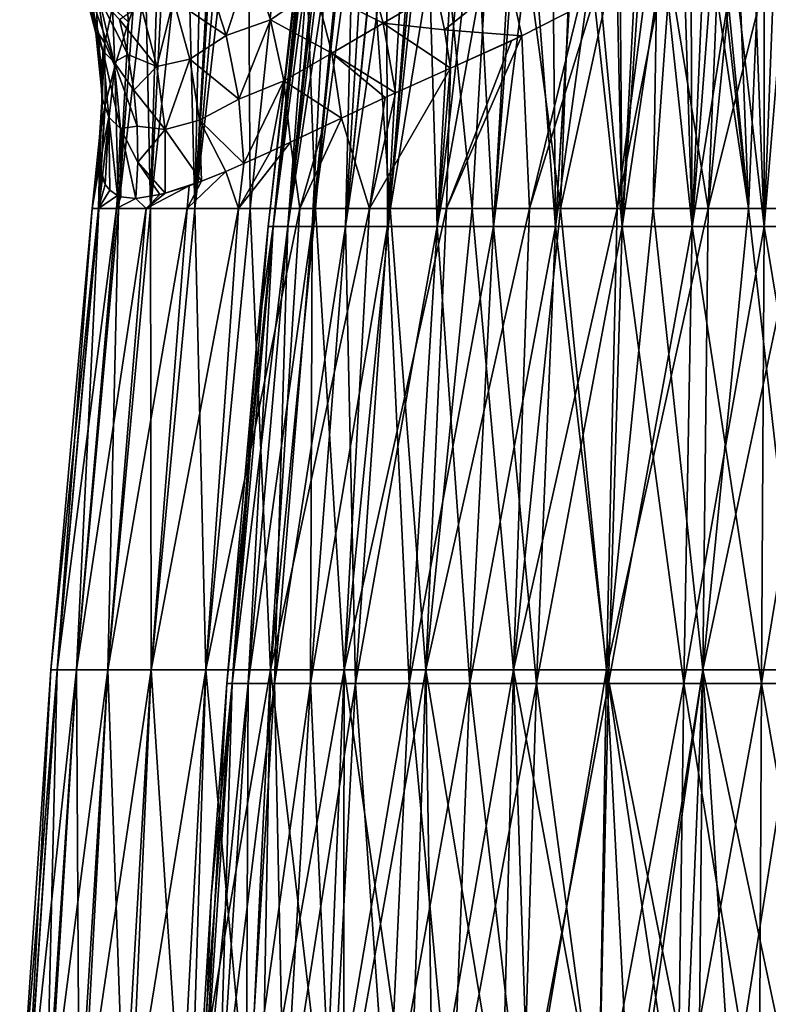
# Model space of a CAD drawing. Header units: metres. Extents: x -62 to 150, y -92 to 92.
# Tile 471 of 656: x -15 to -1, y 24 to 42. Entities that reach past the tile are written whole.
import ezdxf

# ---------------------------------------------------------------- set-up
doc = ezdxf.new("R2010")
doc.units = ezdxf.units.M
doc.layers.add('solid_500615', color=7, linetype='CONTINUOUS')

msp = doc.modelspace()

# ---------------------------------------------------------------- linework, layer by layer
at = {"layer": 'solid_500615'}
for points in [[(-10.3346, 47.425266, 6.60317), (-11.318181, 38.835045, 6.852823), (-10.283659, 38.835045, 8.325189)], [(-10.3346, 47.425266, 6.60317), (-10.613873, 46.887192, 6.275536), (-11.318181, 38.835045, 6.852823)], [(-9.381763, 47.425259, 7.89863), (-10.3346, 47.425266, 6.60317), (-10.283659, 38.835045, 8.325189)], [(-9.381763, 47.425259, 7.89863), (-10.283659, 38.835045, 8.325189), (-9.058922, 38.835045, 9.643565)], [(-8.267612, 47.425255, 9.05828), (-9.381763, 47.425259, 7.89863), (-9.058922, 38.835045, 9.643565)], [(-8.267612, 47.425255, 9.05828), (-9.058922, 38.835045, 9.643565), (-7.666624, 38.835045, 10.783566)], [(-7.011304, 47.425255, 10.06218), (-8.267612, 47.425255, 9.05828), (-7.666624, 38.835045, 10.783566)], [(-7.011304, 47.425255, 10.06218), (-7.666624, 38.835045, 10.783566), (-6.132517, 38.835045, 11.724106)], [(-5.634453, 47.425259, 10.893061), (-7.011304, 47.425255, 10.06218), (-6.132517, 38.835045, 11.724106)], [(-5.634453, 47.425259, 10.893061), (-6.132517, 38.835045, 11.724106), (-4.484979, 38.835045, 12.447786)], [(-4.160687, 47.425251, 11.53666), (-5.634453, 47.425259, 10.893061), (-4.484979, 38.835045, 12.447786)], [(-2.61533, 47.425236, 11.981901), (-4.160687, 47.425251, 11.53666), (-4.484979, 38.835045, 12.447786)], [(-2.61533, 47.425236, 11.981901), (-4.484979, 38.835045, 12.447786), (-2.754483, 38.835045, 12.941223)], [(-2.172117, 46.912487, 12.134337), (-2.61533, 47.425236, 11.981901), (-2.754483, 38.835045, 12.941223)], [(-8.726609, 47.019325, 2.156302), (-9.579005, 38.502632, 2.683911), (-9.855245, 38.502632, 1.354572)], [(-8.868627, 47.019325, 1.46656), (-8.726609, 47.019325, 2.156302), (-9.855245, 38.502632, 1.354572)], [(-8.98018, 46.846016, 0.738684), (-8.868627, 47.019325, 1.46656), (-9.855245, 38.502632, 1.354572)], [(-8.2831, 47.019325, 3.491932), (-9.124327, 38.502632, 3.963254), (-9.579005, 38.502632, 2.683911)], [(-8.531034, 47.019325, 2.83281), (-8.2831, 47.019325, 3.491932), (-9.579005, 38.502632, 2.683911)], [(-8.726609, 47.019325, 2.156302), (-8.531034, 47.019325, 2.83281), (-9.579005, 38.502632, 2.683911)], [(-7.984332, 47.019325, 4.129622), (-8.499679, 38.502632, 5.168769), (-9.124327, 38.502632, 3.963254)], [(-8.2831, 47.019325, 3.491932), (-7.984332, 47.019325, 4.129622), (-9.124327, 38.502632, 3.963254)], [(-7.241923, 47.019325, 5.325212), (-7.716699, 38.502632, 6.278), (-8.499679, 38.502632, 5.168769)], [(-7.636561, 47.019325, 4.741969), (-7.241923, 47.019325, 5.325212), (-8.499679, 38.502632, 5.168769)], [(-7.984332, 47.019325, 4.129622), (-7.636561, 47.019325, 4.741969), (-8.499679, 38.502632, 5.168769)], [(-6.322005, 47.019325, 6.390274), (-6.78997, 38.502632, 7.270283), (-7.716699, 38.502632, 6.278)], [(-6.802839, 47.019325, 5.875773), (-6.322005, 47.019325, 6.390274), (-7.716699, 38.502632, 6.278)], [(-7.241923, 47.019325, 5.325212), (-6.802839, 47.019325, 5.875773), (-7.716699, 38.502632, 6.278)], [(-5.247125, 47.019325, 7.2987), (-5.736758, 38.502632, 8.127135), (-6.78997, 38.502632, 7.270283)], [(-5.80237, 47.019325, 6.865555), (-5.247125, 47.019325, 7.2987), (-6.78997, 38.502632, 7.270283)], [(-6.322005, 47.019325, 6.390274), (-5.80237, 47.019325, 6.865555), (-6.78997, 38.502632, 7.270283)], [(-4.659676, 47.019325, 7.687051), (-4.576681, 38.502632, 8.832594), (-5.736758, 38.502632, 8.127135)], [(-5.247125, 47.019325, 7.2987), (-4.659676, 47.019325, 7.687051), (-5.736758, 38.502632, 8.127135)], [(-4.659676, 47.019325, 7.687051), (-4.04363, 47.019325, 8.028225), (-4.576681, 38.502632, 8.832594)], [(-3.402767, 47.019325, 8.320127), (-3.331349, 38.502632, 9.373518), (-4.576681, 38.502632, 8.832594)], [(-4.04363, 47.019325, 8.028225), (-3.402767, 47.019325, 8.320127), (-4.576681, 38.502632, 8.832594)], [(-3.402767, 47.019325, 8.320127), (-2.74102, 47.019325, 8.560966), (-3.331349, 38.502632, 9.373518)], [(-2.062451, 47.019325, 8.749265), (-2.02396, 38.502632, 9.739831), (-3.331349, 38.502632, 9.373518)], [(-2.74102, 47.019325, 8.560966), (-2.062451, 47.019325, 8.749265), (-3.331349, 38.502632, 9.373518)], [(-1.655133, 47.019325, -8.835377), (-2.285282, 46.866829, -8.713234), (-2.02396, 38.502632, -9.739831)], [(-2.062451, 47.019325, 8.749265), (-1.371224, 47.019325, 8.883866), (-2.02396, 38.502632, 9.739831)], [(-0.671582, 47.019325, 8.963945), (-0.678869, 38.502632, 9.924709), (-2.02396, 38.502632, 9.739831)], [(-1.371224, 47.019325, 8.883866), (-0.671582, 47.019325, 8.963945), (-2.02396, 38.502632, 9.739831)], [(-1.655133, 47.019325, -8.835377), (-2.02396, 38.502632, -9.739831), (-0.678869, 38.502632, -9.924709)], [(-1.004865, 47.019325, -8.932726), (-1.655133, 47.019325, -8.835377), (-0.678869, 38.502632, -9.924709)], [(-0.349209, 47.019325, -8.982282), (-1.004865, 47.019325, -8.932726), (-0.678869, 38.502632, -9.924709)], [(0.032182, 47.019325, 8.98901), (0.678869, 38.502632, 9.924709), (-0.678869, 38.502632, 9.924709)], [(-0.671582, 47.019325, 8.963945), (0.032182, 47.019325, 8.98901), (-0.678869, 38.502632, 9.924709)], [(-0.349209, 47.019325, -8.982282), (-0.678869, 38.502632, -9.924709), (0.678869, 38.502632, -9.924709)], [(-10.613873, 46.887192, 6.275536), (-10.836248, 46.448265, 5.994596), (-11.318181, 38.835045, 6.852823)], [(-8.98018, 46.846016, 0.738684), (-9.9479, 38.502632), (-9.030028, 46.687683)], [(-8.98018, 46.846016, 0.738684), (-9.855245, 38.502632, 1.354572), (-9.9479, 38.502632)], [(-2.285282, 46.866829, -8.713234), (-2.902163, 46.72765, -8.54576), (-2.02396, 38.502632, -9.739831)], [(-2.172117, 46.912487, 12.134337), (-2.754483, 38.835045, 12.941223), (-0.973037, 38.835045, 13.195288)], [(-1.841964, 46.539616, 12.234864), (-2.172117, 46.912487, 12.134337), (-0.973037, 38.835045, 13.195288)], [(-9.855245, 38.502632, -1.354572), (-9.030028, 46.687683), (-9.9479, 38.502632)], [(-9.022779, 46.565098, -0.634964), (-9.030028, 46.687683), (-9.855245, 38.502632, -1.354572)], [(-8.969558, 46.456779, -1.265362), (-9.022779, 46.565098, -0.634964), (-9.855245, 38.502632, -1.354572)], [(-3.50244, 46.601692, -8.334589), (-4.08294, 46.488811, -8.081624), (-3.331349, 38.502632, -9.373518)], [(-2.902163, 46.72765, -8.54576), (-3.50244, 46.601692, -8.334589), (-3.331349, 38.502632, -9.373518)], [(-2.902163, 46.72765, -8.54576), (-3.331349, 38.502632, -9.373518), (-2.02396, 38.502632, -9.739831)], [(-10.836248, 46.448265, 5.994596), (-10.904869, 46.310555, 5.90397), (-11.318181, 38.835045, 6.852823)], [(-8.969558, 46.456779, -1.265362), (-9.855245, 38.502632, -1.354572), (-9.579005, 38.502632, -2.683911)], [(-8.729141, 46.282684, -2.498422), (-8.969558, 46.456779, -1.265362), (-9.579005, 38.502632, -2.683911)], [(-4.08294, 46.488811, -8.081624), (-5.175184, 46.30571, -7.456975), (-4.576681, 38.502632, -8.832594)], [(-4.08294, 46.488811, -8.081624), (-4.576681, 38.502632, -8.832594), (-3.331349, 38.502632, -9.373518)], [(-1.716511, 46.399803, 12.270235), (-1.841964, 46.539616, 12.234864), (-0.973037, 38.835045, 13.195288)], [(-1.247445, 45.885468, 12.389076), (-1.716511, 46.399803, 12.270235), (-0.973037, 38.835045, 13.195288)], [(-10.904869, 46.310555, 5.90397), (-11.173935, 45.755001, 5.529705), (-11.318181, 38.835045, 6.852823)], [(-8.729141, 46.282684, -2.498422), (-9.579005, 38.502632, -2.683911), (-9.124327, 38.502632, -3.963254)], [(-8.317236, 46.167038, -3.676908), (-8.729141, 46.282684, -2.498422), (-9.124327, 38.502632, -3.963254)], [(-5.175184, 46.30571, -7.456975), (-6.159827, 46.180882, -6.687448), (-5.736758, 38.502632, -8.127135)], [(-5.175184, 46.30571, -7.456975), (-5.736758, 38.502632, -8.127135), (-4.576681, 38.502632, -8.832594)], [(-8.317236, 46.167038, -3.676908), (-9.124327, 38.502632, -3.963254), (-8.499679, 38.502632, -5.168769)], [(-7.743848, 46.111191, -4.780421), (-8.317236, 46.167038, -3.676908), (-8.499679, 38.502632, -5.168769)], [(-7.743848, 46.111191, -4.780421), (-8.499679, 38.502632, -5.168769), (-7.716699, 38.502632, -6.278)], [(-7.02057, 46.115807, -5.789732), (-7.743848, 46.111191, -4.780421), (-7.716699, 38.502632, -6.278)], [(-7.02057, 46.115807, -5.789732), (-7.716699, 38.502632, -6.278), (-6.78997, 38.502632, -7.270283)], [(-6.159827, 46.180882, -6.687448), (-7.02057, 46.115807, -5.789732), (-6.78997, 38.502632, -7.270283)], [(-6.159827, 46.180882, -6.687448), (-6.78997, 38.502632, -7.270283), (-5.736758, 38.502632, -8.127135)], [(-0.700238, 45.300106, 12.501837), (-1.247445, 45.885468, 12.389076), (-0.973037, 38.835045, 13.195288)], [(-11.173935, 45.755001, 5.529705), (-11.469154, 45.106251, 5.081182), (-11.318181, 38.835045, 6.852823)], [(-0.700238, 45.300106, 12.501837), (-0.973037, 38.835045, 13.195288), (0.826406, 38.835045, 13.205282)], [(-0.533547, 45.124268, 12.530842), (-0.700238, 45.300106, 12.501837), (0.826406, 38.835045, 13.205282)], [(-11.469154, 45.106251, 5.081182), (-12.143353, 38.835045, 5.253702), (-11.318181, 38.835045, 6.852823)], [(-11.469154, 45.106251, 5.081182), (-11.869923, 44.159576, 4.386934), (-12.143353, 38.835045, 5.253702)], [(-0.157167, 45.138348, -12.539551), (0, 38.835045, -13.231115), (-1.727007, 38.835045, -13.117922)], [(-1.171539, 44.410091, -12.571216), (-0.157167, 45.138348, -12.539551), (-1.727007, 38.835045, -13.117922)], [(-1.505056, 44.184914, -12.561891), (-1.171539, 44.410091, -12.571216), (-1.727007, 38.835045, -13.117922)], [(-2.500069, 43.549107, -12.476527), (-1.505056, 44.184914, -12.561891), (-1.727007, 38.835045, -13.117922)], [(-11.869923, 44.159576, 4.386934), (-12.001613, 43.83094, 4.130176), (-12.143353, 38.835045, 5.253702)], [(-12.001613, 43.83094, 4.130176), (-12.235889, 43.221756, 3.62518), (-12.143353, 38.835045, 5.253702)], [(-10.268838, 43.472706, -8.68635), (-10.731837, 42.071053, -7.757789), (-11.102731, 43.232143, -7.761202)], [(-10.268838, 43.472706, -8.68635), (-9.903926, 42.361835, -8.694627), (-10.731837, 42.071053, -7.757789)], [(-9.058998, 42.945103, -9.531823), (-9.903926, 42.361835, -8.694627), (-10.268838, 43.472706, -8.68635)], [(-8.153132, 43.593182, -10.282535), (-7.79884, 42.303307, -10.357778), (-9.058998, 42.945103, -9.531823)], [(-6.803328, 42.885891, -10.980502), (-7.79884, 42.303307, -10.357778), (-8.153132, 43.593182, -10.282535)], [(-2.500069, 43.549107, -12.476527), (-1.727007, 38.835045, -13.117922), (-3.424465, 38.835045, -12.780276)], [(-2.83932, 43.343876, -12.427599), (-2.500069, 43.549107, -12.476527), (-3.424465, 38.835045, -12.780276)], [(-13.468362, 43.300762, -2.046282), (-13.163993, 42.112785, -1.726695), (-13.432358, 43.426163, -1.086636)], [(-13.329382, 42.991875, -2.913213), (-13.163993, 42.112785, -1.726695), (-13.468362, 43.300762, -2.046282)], [(-13.163993, 42.112785, -1.726695), (-13.256538, 42.7892, -0.871921), (-13.432358, 43.426163, -1.086636)], [(-12.85675, 42.602219, 1.367465), (-12.554894, 42.320602, 2.794841), (-12.650539, 43.376072, 2.201267)], [(-12.650539, 43.376072, 2.201267), (-12.554894, 42.320602, 2.794841), (-12.235889, 43.221756, 3.62518)], [(-3.852695, 42.764404, -12.219991), (-2.83932, 43.343876, -12.427599), (-3.424465, 38.835045, -12.780276)], [(-13.256538, 42.7892, -0.871921), (-13.13447, 42.140602, -0.65453), (-13.173912, 43.064648, 0.015788)], [(-13.173912, 43.064648, 0.015788), (-12.995872, 41.925713, 0.496364), (-12.85675, 42.602219, 1.367465)], [(-13.13447, 42.140602, -0.65453), (-12.995872, 41.925713, 0.496364), (-13.173912, 43.064648, 0.015788)], [(-12.235889, 43.221756, 3.62518), (-12.743912, 38.835045, 3.557404), (-12.143353, 38.835045, 5.253702)], [(-12.235889, 43.221756, 3.62518), (-12.47052, 42.569054, 3.035695), (-12.743912, 38.835045, 3.557404)], [(-12.235889, 43.221756, 3.62518), (-12.554894, 42.320602, 2.794841), (-12.47052, 42.569054, 3.035695)], [(-11.102731, 43.232143, -7.761202), (-10.731837, 42.071053, -7.757789), (-11.713751, 42.737797, -6.75546)], [(-5.450821, 43.150852, -11.621794), (-6.653422, 42.173965, -11.061122), (-6.803328, 42.885891, -10.980502)], [(-5.450821, 43.150852, -11.621794), (-5.205934, 42.066895, -11.79212), (-6.653422, 42.173965, -11.061122)], [(-5.450821, 43.150852, -11.621794), (-4.141544, 42.608311, -12.143516), (-5.205934, 42.066895, -11.79212)], [(-13.329382, 42.991875, -2.913213), (-13.036096, 41.787247, -2.669034), (-13.163993, 42.112785, -1.726695)], [(-12.820494, 41.573879, -3.607482), (-13.036096, 41.787247, -2.669034), (-13.329382, 42.991875, -2.913213)], [(-13.11086, 42.778923, -3.776196), (-12.820494, 41.573879, -3.607482), (-13.329382, 42.991875, -2.913213)], [(-9.058998, 42.945103, -9.531823), (-8.754214, 41.742359, -9.631678), (-9.903926, 42.361835, -8.694627)], [(-7.79884, 42.303307, -10.357778), (-8.754214, 41.742359, -9.631678), (-9.058998, 42.945103, -9.531823)], [(-6.803328, 42.885891, -10.980502), (-6.653422, 42.173965, -11.061122), (-7.79884, 42.303307, -10.357778)], [(-13.163993, 42.112785, -1.726695), (-13.13447, 42.140602, -0.65453), (-13.256538, 42.7892, -0.871921)], [(-12.565569, 41.716267, -4.544512), (-12.820494, 41.573879, -3.607482), (-13.11086, 42.778923, -3.776196)], [(-12.725471, 42.370888, -4.597839), (-12.565569, 41.716267, -4.544512), (-13.11086, 42.778923, -3.776196)], [(-11.713751, 42.737797, -6.75546), (-12.023339, 41.493553, -5.666905), (-12.322577, 42.64658, -5.712262)], [(-11.713751, 42.737797, -6.75546), (-11.407641, 41.627399, -6.749435), (-12.023339, 41.493553, -5.666905)], [(-10.731837, 42.071053, -7.757789), (-11.407641, 41.627399, -6.749435), (-11.713751, 42.737797, -6.75546)], [(-3.852695, 42.764404, -12.219991), (-3.424465, 38.835045, -12.780276), (-5.063329, 38.835045, -12.223957)], [(-4.141544, 42.608311, -12.143516), (-3.852695, 42.764404, -12.219991), (-5.063329, 38.835045, -12.223957)], [(-12.995872, 41.925713, 0.496364), (-12.810334, 41.495598, 1.913278), (-12.85675, 42.602219, 1.367465)], [(-12.85675, 42.602219, 1.367465), (-12.810334, 41.495598, 1.913278), (-12.554894, 42.320602, 2.794841)], [(-12.47052, 42.569054, 3.035695), (-12.554894, 42.320602, 2.794841), (-12.743912, 38.835045, 3.557404)], [(-12.322577, 42.64658, -5.712262), (-12.023339, 41.493553, -5.666905), (-12.725471, 42.370888, -4.597839)], [(-5.205934, 42.066895, -11.79212), (-4.141544, 42.608311, -12.143516), (-5.063329, 38.835045, -12.223957)], [(-12.023339, 41.493553, -5.666905), (-12.565569, 41.716267, -4.544512), (-12.725471, 42.370888, -4.597839)], [(-9.903926, 42.361835, -8.694627), (-10.494007, 40.879215, -7.85366), (-10.731837, 42.071053, -7.757789)], [(-9.903926, 42.361835, -8.694627), (-9.651697, 41.224972, -8.802062), (-10.494007, 40.879215, -7.85366)], [(-8.754214, 41.742359, -9.631678), (-9.651697, 41.224972, -8.802062), (-9.903926, 42.361835, -8.694627)], [(-12.554894, 42.320602, 2.794841), (-12.810334, 41.495598, 1.913278), (-12.743912, 38.835045, 3.557404)], [(-7.79884, 42.303307, -10.357778), (-7.568703, 41.002316, -10.576289), (-8.754214, 41.742359, -9.631678)], [(-7.79884, 42.303307, -10.357778), (-6.537903, 41.461971, -11.185499), (-7.568703, 41.002316, -10.576289)], [(-6.653422, 42.173965, -11.061122), (-6.537903, 41.461971, -11.185499), (-7.79884, 42.303307, -10.357778)], [(-6.653422, 42.173965, -11.061122), (-5.205934, 42.066895, -11.79212), (-6.537903, 41.461971, -11.185499)], [(-13.163993, 42.112785, -1.726695), (-13.040124, 40.890041, -1.41656), (-13.13447, 42.140602, -0.65453)], [(-13.036096, 41.787247, -2.669034), (-13.040124, 40.890041, -1.41656), (-13.163993, 42.112785, -1.726695)], [(-13.13447, 42.140602, -0.65453), (-13.066484, 41.484501, -0.435834), (-12.995872, 41.925713, 0.496364)], [(-13.040124, 40.890041, -1.41656), (-13.066484, 41.484501, -0.435834), (-13.13447, 42.140602, -0.65453)], [(-10.731837, 42.071053, -7.757789), (-10.494007, 40.879215, -7.85366), (-11.407641, 41.627399, -6.749435)], [(-5.205934, 42.066895, -11.79212), (-5.063329, 38.835045, -12.223957), (-6.615558, 38.835045, -11.458482)], [(-5.399761, 41.974068, -11.715841), (-5.205934, 42.066895, -11.79212), (-6.615558, 38.835045, -11.458482)], [(-6.537903, 41.461971, -11.185499), (-5.399761, 41.974068, -11.715841), (-6.615558, 38.835045, -11.458482)], [(-6.537903, 41.461971, -11.185499), (-5.205934, 42.066895, -11.79212), (-5.399761, 41.974068, -11.715841)], [(-13.066484, 41.484501, -0.435834), (-13.052904, 40.825001, -0.217202), (-12.995872, 41.925713, 0.496364)], [(-13.052904, 40.825001, -0.217202), (-12.992978, 40.770523, 0.984531), (-12.995872, 41.925713, 0.496364)], [(-13.036096, 41.787247, -2.669034), (-12.921457, 40.547413, -2.452195), (-13.040124, 40.890041, -1.41656)], [(-12.702353, 40.334435, -3.483906), (-12.921457, 40.547413, -2.452195), (-13.036096, 41.787247, -2.669034)], [(-12.820494, 41.573879, -3.607482), (-12.702353, 40.334435, -3.483906), (-13.036096, 41.787247, -2.669034)], [(-12.995872, 41.925713, 0.496364), (-12.992978, 40.770523, 0.984531), (-12.810334, 41.495598, 1.913278)], [(-12.565569, 41.716267, -4.544512), (-12.454228, 41.050362, -4.509671), (-12.820494, 41.573879, -3.607482)], [(-12.023339, 41.493553, -5.666905), (-12.454228, 41.050362, -4.509671), (-12.565569, 41.716267, -4.544512)], [(-11.407641, 41.627399, -6.749435), (-11.869659, 40.311516, -5.693105), (-12.023339, 41.493553, -5.666905)], [(-11.407641, 41.627399, -6.749435), (-11.229771, 40.49152, -6.822061), (-11.869659, 40.311516, -5.693105)], [(-10.494007, 40.879215, -7.85366), (-11.229771, 40.49152, -6.822061), (-11.407641, 41.627399, -6.749435)], [(-8.754214, 41.742359, -9.631678), (-8.57711, 40.526848, -9.843471), (-9.651697, 41.224972, -8.802062)], [(-8.754214, 41.742359, -9.631678), (-7.568703, 41.002316, -10.576289), (-7.760742, 40.912785, -10.448107)], [(-8.754214, 41.742359, -9.631678), (-7.760742, 40.912785, -10.448107), (-8.57711, 40.526848, -9.843471)], [(-12.810334, 41.495598, 1.913278), (-13.108748, 38.835045, 1.795306), (-12.743912, 38.835045, 3.557404)], [(-12.810334, 41.495598, 1.913278), (-12.992978, 40.770523, 0.984531), (-13.108748, 38.835045, 1.795306)], [(-13.040124, 40.890041, -1.41656), (-13.052904, 40.825001, -0.217202), (-13.066484, 41.484501, -0.435834)], [(-12.391839, 40.377338, -4.493419), (-12.702353, 40.334435, -3.483906), (-12.820494, 41.573879, -3.607482)], [(-12.454228, 41.050362, -4.509671), (-12.391839, 40.377338, -4.493419), (-12.820494, 41.573879, -3.607482)], [(-12.023339, 41.493553, -5.666905), (-11.869659, 40.311516, -5.693105), (-12.454228, 41.050362, -4.509671)], [(-6.537903, 41.461971, -11.185499), (-6.615558, 38.835045, -11.458482), (-8.054593, 38.835045, -10.49695)], [(-7.568703, 41.002316, -10.576289), (-6.537903, 41.461971, -11.185499), (-8.054593, 38.835045, -10.49695)], [(-9.651697, 41.224972, -8.802062), (-10.402038, 39.676445, -8.036701), (-10.494007, 40.879215, -7.85366)], [(-9.651697, 41.224972, -8.802062), (-9.902856, 39.901875, -8.608717), (-10.402038, 39.676445, -8.036701)], [(-9.651697, 41.224972, -8.802062), (-9.527143, 40.076454, -8.99626), (-9.902856, 39.901875, -8.608717)], [(-9.651697, 41.224972, -8.802062), (-8.57711, 40.526848, -9.843471), (-9.527143, 40.076454, -8.99626)], [(-11.869659, 40.311516, -5.693105), (-12.391839, 40.377338, -4.493419), (-12.454228, 41.050362, -4.509671)], [(-13.040124, 40.890041, -1.41656), (-13.099572, 39.650959, -1.123144), (-13.052904, 40.825001, -0.217202)], [(-12.921457, 40.547413, -2.452195), (-13.099572, 39.650959, -1.123144), (-13.040124, 40.890041, -1.41656)], [(-10.494007, 40.879215, -7.85366), (-10.402038, 39.676445, -8.036701), (-11.229771, 40.49152, -6.822061)], [(-8.57711, 40.526848, -9.843471), (-7.760742, 40.912785, -10.448107), (-8.054593, 38.835045, -10.49695)], [(-7.760742, 40.912785, -10.448107), (-7.568703, 41.002316, -10.576289), (-8.054593, 38.835045, -10.49695)], [(-12.992978, 40.770523, 0.984531), (-13.005261, 40.712387, 0.900543), (-13.108748, 38.835045, 1.795306)], [(-13.005261, 40.712387, 0.900543), (-13.094009, 40.166206), (-13.108748, 38.835045, 1.795306)], [(-13.052904, 40.825001, -0.217202), (-13.099572, 39.650959, -1.123144), (-13.094009, 40.166206)], [(-13.052904, 40.825001, -0.217202), (-13.094009, 40.166206), (-12.992978, 40.770523, 0.984531)], [(-12.992978, 40.770523, 0.984531), (-13.094009, 40.166206), (-13.005261, 40.712387, 0.900543)], [(-12.921457, 40.547413, -2.452195), (-12.988564, 39.288036, -2.267372), (-13.099572, 39.650959, -1.123144)], [(-12.921457, 40.547413, -2.452195), (-12.906125, 39.181023, -2.750364), (-12.988564, 39.288036, -2.267372)], [(-12.921457, 40.547413, -2.452195), (-12.759233, 39.079102, -3.407208), (-12.906125, 39.181023, -2.750364)], [(-12.702353, 40.334435, -3.483906), (-12.759233, 39.079102, -3.407208), (-12.921457, 40.547413, -2.452195)], [(-11.229771, 40.49152, -6.822061), (-11.189333, 39.348091, -6.96278), (-11.869659, 40.311516, -5.693105)], [(-11.229771, 40.49152, -6.822061), (-10.402038, 39.676445, -8.036701), (-10.735657, 39.532013, -7.611108)], [(-11.229771, 40.49152, -6.822061), (-10.735657, 39.532013, -7.611108), (-11.189333, 39.348091, -6.96278)], [(-9.527143, 40.076454, -8.99626), (-8.57711, 40.526848, -9.843471), (-8.910345, 40.368275, -9.565749)], [(-8.57711, 40.526848, -9.843471), (-8.054593, 38.835045, -10.49695), (-9.355811, 38.835045, -9.355811)], [(-8.910345, 40.368275, -9.565749), (-8.57711, 40.526848, -9.843471), (-9.355811, 38.835045, -9.355811)], [(-12.702353, 40.334435, -3.483906), (-12.69765, 39.055164, -3.638846), (-12.759233, 39.079102, -3.407208)], [(-12.391839, 40.377338, -4.493419), (-12.378794, 39.701366, -4.495858), (-12.702353, 40.334435, -3.483906)], [(-12.702353, 40.334435, -3.483906), (-12.415483, 39.026611, -4.517088), (-12.69765, 39.055164, -3.638846)], [(-12.378794, 39.701366, -4.495858), (-12.415483, 39.026611, -4.517088), (-12.702353, 40.334435, -3.483906)], [(-11.869659, 40.311516, -5.693105), (-12.378794, 39.701366, -4.495858), (-12.391839, 40.377338, -4.493419)], [(-11.869659, 40.311516, -5.693105), (-11.868077, 39.121983, -5.782767), (-12.378794, 39.701366, -4.495858)], [(-11.869659, 40.311516, -5.693105), (-11.189333, 39.348091, -6.96278), (-11.868077, 39.121983, -5.782767)], [(-9.527143, 40.076454, -8.99626), (-8.910345, 40.368275, -9.565749), (-9.355811, 38.835045, -9.355811)], [(-13.106703, 39.727001, -0.931516), (-13.231115, 38.835045), (-13.094009, 40.166206)], [(-13.108748, 38.835045, 1.795306), (-13.094009, 40.166206), (-13.231115, 38.835045)], [(-13.106703, 39.727001, -0.931516), (-13.094009, 40.166206), (-13.099572, 39.650959, -1.123144)], [(-9.527143, 40.076454, -8.99626), (-9.355811, 38.835045, -9.355811), (-10.49695, 38.835045, -8.054593)], [(-9.902856, 39.901875, -8.608717), (-9.527143, 40.076454, -8.99626), (-10.49695, 38.835045, -8.054593)], [(-10.402038, 39.676445, -8.036701), (-9.902856, 39.901875, -8.608717), (-10.49695, 38.835045, -8.054593)], [(-13.106703, 39.727001, -0.931516), (-13.099572, 39.650959, -1.123144), (-13.231115, 38.835045)], [(-13.099572, 39.650959, -1.123144), (-13.117922, 38.835045, -1.727007), (-13.231115, 38.835045)], [(-13.099572, 39.650959, -1.123144), (-13.042844, 39.402916, -1.848607), (-13.117922, 38.835045, -1.727007)], [(-13.099572, 39.650959, -1.123144), (-12.988564, 39.288036, -2.267372), (-13.042844, 39.402916, -1.848607)], [(-12.378794, 39.701366, -4.495858), (-11.971024, 39.096138, -5.572777), (-12.415483, 39.026611, -4.517088)], [(-12.378794, 39.701366, -4.495858), (-11.868077, 39.121983, -5.782767), (-11.971024, 39.096138, -5.572777)], [(-10.735657, 39.532013, -7.611108), (-10.402038, 39.676445, -8.036701), (-10.49695, 38.835045, -8.054593)], [(-13.042844, 39.402916, -1.848607), (-12.988564, 39.288036, -2.267372), (-13.117922, 38.835045, -1.727007)], [(-10.735657, 39.532013, -7.611108), (-10.49695, 38.835045, -8.054593), (-11.458482, 38.835045, -6.615558)], [(-11.189333, 39.348091, -6.96278), (-10.735657, 39.532013, -7.611108), (-11.458482, 38.835045, -6.615558)], [(-12.988564, 39.288036, -2.267372), (-12.906125, 39.181023, -2.750364), (-13.117922, 38.835045, -1.727007)], [(-11.421041, 39.26228, -6.593418), (-11.458482, 38.835045, -6.615558), (-12.223957, 38.835045, -5.063329)], [(-11.868077, 39.121983, -5.782767), (-11.421041, 39.26228, -6.593418), (-12.223957, 38.835045, -5.063329)], [(-11.868077, 39.121983, -5.782767), (-11.189333, 39.348091, -6.96278), (-11.421041, 39.26228, -6.593418)], [(-11.421041, 39.26228, -6.593418), (-11.189333, 39.348091, -6.96278), (-11.458482, 38.835045, -6.615558)], [(-12.906125, 39.181023, -2.750364), (-12.759233, 39.079102, -3.407208), (-13.117922, 38.835045, -1.727007)], [(-12.759233, 39.079102, -3.407208), (-12.780276, 38.835045, -3.424465), (-13.117922, 38.835045, -1.727007)], [(-12.759233, 39.079102, -3.407208), (-12.69765, 39.055164, -3.638846), (-12.780276, 38.835045, -3.424465)], [(-12.69765, 39.055164, -3.638846), (-12.415483, 39.026611, -4.517088), (-12.780276, 38.835045, -3.424465)], [(-12.415483, 39.026611, -4.517088), (-12.223957, 38.835045, -5.063329), (-12.780276, 38.835045, -3.424465)], [(-12.415483, 39.026611, -4.517088), (-11.971024, 39.096138, -5.572777), (-12.223957, 38.835045, -5.063329)], [(-11.971024, 39.096138, -5.572777), (-11.868077, 39.121983, -5.782767), (-12.223957, 38.835045, -5.063329)], [(-14.006066, 30.216682), (-13.231115, 38.835045), (-13.117922, 38.835045, -1.727007)], [(-13.886242, 30.216682, 1.828158), (-13.231115, 38.835045), (-14.006066, 30.216682)], [(-13.886242, 30.216682, -1.828158), (-14.006066, 30.216682), (-13.117922, 38.835045, -1.727007)], [(-13.108748, 38.835045, 1.795306), (-13.231115, 38.835045), (-13.886242, 30.216682, 1.828158)], [(-13.886242, 30.216682, -1.828158), (-13.117922, 38.835045, -1.727007), (-12.780276, 38.835045, -3.424465)], [(-13.528821, 30.216682, -3.625036), (-13.886242, 30.216682, -1.828158), (-12.780276, 38.835045, -3.424465)], [(-13.108748, 38.835045, 1.795306), (-13.886242, 30.216682, 1.828158), (-13.528821, 30.216682, 3.625036)], [(-13.528821, 30.216682, -3.625036), (-12.780276, 38.835045, -3.424465), (-12.223957, 38.835045, -5.063329)], [(-12.939918, 30.216682, -5.35989), (-13.528821, 30.216682, -3.625036), (-12.223957, 38.835045, -5.063329)], [(-12.743912, 38.835045, 3.557404), (-13.528821, 30.216682, 3.625036), (-12.939918, 30.216682, 5.35989)], [(-12.743912, 38.835045, 3.557404), (-13.108748, 38.835045, 1.795306), (-13.528821, 30.216682, 3.625036)], [(-12.939918, 30.216682, -5.35989), (-12.223957, 38.835045, -5.063329), (-11.458482, 38.835045, -6.615558)], [(-12.129609, 30.216682, -7.003033), (-12.939918, 30.216682, -5.35989), (-11.458482, 38.835045, -6.615558)], [(-12.143353, 38.835045, 5.253702), (-12.939918, 30.216682, 5.35989), (-12.129609, 30.216682, 7.003033)], [(-12.143353, 38.835045, 5.253702), (-12.743912, 38.835045, 3.557404), (-12.939918, 30.216682, 5.35989)], [(-11.318181, 38.835045, 6.852823), (-12.143353, 38.835045, 5.253702), (-12.129609, 30.216682, 7.003033)], [(-12.129609, 30.216682, -7.003033), (-11.458482, 38.835045, -6.615558), (-10.49695, 38.835045, -8.054593)], [(-11.111759, 30.216682, -8.526353), (-12.129609, 30.216682, -7.003033), (-10.49695, 38.835045, -8.054593)], [(-11.318181, 38.835045, 6.852823), (-12.129609, 30.216682, 7.003033), (-11.111759, 30.216682, 8.526353)], [(-10.283659, 38.835045, 8.325189), (-11.318181, 38.835045, 6.852823), (-11.111759, 30.216682, 8.526353)], [(-11.111759, 30.216682, -8.526353), (-10.49695, 38.835045, -8.054593), (-9.355811, 38.835045, -9.355811)], [(-9.903784, 30.216682, -9.903784), (-11.111759, 30.216682, -8.526353), (-9.355811, 38.835045, -9.355811)], [(-10.283659, 38.835045, 8.325189), (-11.111759, 30.216682, 8.526353), (-9.903784, 30.216682, 9.903784)], [(-9.058922, 38.835045, 9.643565), (-10.283659, 38.835045, 8.325189), (-9.903784, 30.216682, 9.903784)], [(-9.903784, 30.216682, -9.903784), (-9.355811, 38.835045, -9.355811), (-8.054593, 38.835045, -10.49695)], [(-8.526353, 30.216682, -11.111759), (-9.903784, 30.216682, -9.903784), (-8.054593, 38.835045, -10.49695)], [(-9.058922, 38.835045, 9.643565), (-9.903784, 30.216682, 9.903784), (-8.526353, 30.216682, 11.111759)], [(-7.666624, 38.835045, 10.783566), (-9.058922, 38.835045, 9.643565), (-8.526353, 30.216682, 11.111759)], [(-8.526353, 30.216682, -11.111759), (-8.054593, 38.835045, -10.49695), (-6.615558, 38.835045, -11.458482)], [(-7.003033, 30.216682, -12.129609), (-8.526353, 30.216682, -11.111759), (-6.615558, 38.835045, -11.458482)], [(-7.666624, 38.835045, 10.783566), (-8.526353, 30.216682, 11.111759), (-7.003033, 30.216682, 12.129609)], [(-6.132517, 38.835045, 11.724106), (-7.666624, 38.835045, 10.783566), (-7.003033, 30.216682, 12.129609)], [(-7.003033, 30.216682, -12.129609), (-6.615558, 38.835045, -11.458482), (-5.063329, 38.835045, -12.223957)], [(-5.35989, 30.216682, -12.939918), (-7.003033, 30.216682, -12.129609), (-5.063329, 38.835045, -12.223957)], [(-6.132517, 38.835045, 11.724106), (-7.003033, 30.216682, 12.129609), (-5.35989, 30.216682, 12.939918)], [(-4.484979, 38.835045, 12.447786), (-6.132517, 38.835045, 11.724106), (-5.35989, 30.216682, 12.939918)], [(-5.35989, 30.216682, -12.939918), (-5.063329, 38.835045, -12.223957), (-3.424465, 38.835045, -12.780276)], [(-3.625036, 30.216682, -13.528821), (-5.35989, 30.216682, -12.939918), (-3.424465, 38.835045, -12.780276)], [(-4.484979, 38.835045, 12.447786), (-5.35989, 30.216682, 12.939918), (-3.625036, 30.216682, 13.528821)], [(-2.754483, 38.835045, 12.941223), (-4.484979, 38.835045, 12.447786), (-3.625036, 30.216682, 13.528821)], [(-3.625036, 30.216682, -13.528821), (-3.424465, 38.835045, -12.780276), (-1.727007, 38.835045, -13.117922)], [(-1.828158, 30.216682, -13.886242), (-3.625036, 30.216682, -13.528821), (-1.727007, 38.835045, -13.117922)], [(-2.754483, 38.835045, 12.941223), (-3.625036, 30.216682, 13.528821), (-1.828158, 30.216682, 13.886242)], [(-0.973037, 38.835045, 13.195288), (-2.754483, 38.835045, 12.941223), (-1.828158, 30.216682, 13.886242)], [(-1.828158, 30.216682, -13.886242), (-1.727007, 38.835045, -13.117922), (0, 38.835045, -13.231115)], [(0, 30.216682, -14.006066), (-1.828158, 30.216682, -13.886242), (0, 38.835045, -13.231115)], [(-0.973037, 38.835045, 13.195288), (-1.828158, 30.216682, 13.886242), (0, 30.216682, 14.006066)], [(0.826406, 38.835045, 13.205282), (-0.973037, 38.835045, 13.195288), (0, 30.216682, 14.006066)], [(-10.716217, 29.95804), (-10.159828, 36.348537), (-9.855245, 38.502632, 1.354572)], [(-10.616405, 29.95804, 1.459191), (-10.716217, 29.95804), (-9.855245, 38.502632, 1.354572)], [(-10.616405, 29.95804, -1.459191), (-9.9479, 38.502632), (-10.159828, 36.348537)], [(-9.855245, 38.502632, -1.354572), (-9.9479, 38.502632), (-10.616405, 29.95804, -1.459191)], [(-10.616405, 29.95804, 1.459191), (-9.855245, 38.502632, 1.354572), (-9.579005, 38.502632, 2.683911)], [(-10.31883, 29.95804, 2.891201), (-10.616405, 29.95804, 1.459191), (-9.579005, 38.502632, 2.683911)], [(-9.855245, 38.502632, -1.354572), (-10.616405, 29.95804, -1.459191), (-10.31883, 29.95804, -2.891201)], [(-10.31883, 29.95804, 2.891201), (-9.579005, 38.502632, 2.683911), (-9.124327, 38.502632, 3.963254)], [(-9.829036, 29.95804, 4.269352), (-10.31883, 29.95804, 2.891201), (-9.124327, 38.502632, 3.963254)], [(-9.579005, 38.502632, -2.683911), (-10.31883, 29.95804, -2.891201), (-9.829036, 29.95804, -4.269352)], [(-9.579005, 38.502632, -2.683911), (-9.855245, 38.502632, -1.354572), (-10.31883, 29.95804, -2.891201)], [(-10.159828, 36.348537), (-9.9479, 38.502632), (-9.855245, 38.502632, 1.354572)], [(-9.829036, 29.95804, 4.269352), (-9.124327, 38.502632, 3.963254), (-8.499679, 38.502632, 5.168769)], [(-9.156144, 29.95804, 5.567975), (-9.829036, 29.95804, 4.269352), (-8.499679, 38.502632, 5.168769)], [(-9.124327, 38.502632, -3.963254), (-9.829036, 29.95804, -4.269352), (-9.156144, 29.95804, -5.567975)], [(-9.124327, 38.502632, -3.963254), (-9.579005, 38.502632, -2.683911), (-9.829036, 29.95804, -4.269352)], [(-9.156144, 29.95804, 5.567975), (-8.499679, 38.502632, 5.168769), (-7.716699, 38.502632, 6.278)], [(-8.312691, 29.95804, 6.762876), (-9.156144, 29.95804, 5.567975), (-7.716699, 38.502632, 6.278)], [(-8.499679, 38.502632, -5.168769), (-9.156144, 29.95804, -5.567975), (-8.312691, 29.95804, -6.762876)], [(-8.499679, 38.502632, -5.168769), (-9.124327, 38.502632, -3.963254), (-9.156144, 29.95804, -5.567975)], [(-7.716699, 38.502632, -6.278), (-8.499679, 38.502632, -5.168769), (-8.312691, 29.95804, -6.762876)], [(-8.312691, 29.95804, 6.762876), (-7.716699, 38.502632, 6.278), (-6.78997, 38.502632, 7.270283)], [(-7.314388, 29.95804, 7.831797), (-8.312691, 29.95804, 6.762876), (-6.78997, 38.502632, 7.270283)], [(-7.716699, 38.502632, -6.278), (-8.312691, 29.95804, -6.762876), (-7.314388, 29.95804, -7.831797)], [(-6.78997, 38.502632, -7.270283), (-7.716699, 38.502632, -6.278), (-7.314388, 29.95804, -7.831797)], [(-7.314388, 29.95804, 7.831797), (-6.78997, 38.502632, 7.270283), (-5.736758, 38.502632, 8.127135)], [(-6.179832, 29.95804, 8.754827), (-7.314388, 29.95804, 7.831797), (-5.736758, 38.502632, 8.127135)], [(-6.78997, 38.502632, -7.270283), (-7.314388, 29.95804, -7.831797), (-6.179832, 29.95804, -8.754827)], [(-5.736758, 38.502632, -8.127135), (-6.78997, 38.502632, -7.270283), (-6.179832, 29.95804, -8.754827)], [(-6.179832, 29.95804, 8.754827), (-5.736758, 38.502632, 8.127135), (-4.576681, 38.502632, 8.832594)], [(-4.930157, 29.95804, 9.514771), (-6.179832, 29.95804, 8.754827), (-4.576681, 38.502632, 8.832594)], [(-5.736758, 38.502632, -8.127135), (-6.179832, 29.95804, -8.754827), (-4.930157, 29.95804, -9.514771)], [(-4.576681, 38.502632, -8.832594), (-5.736758, 38.502632, -8.127135), (-4.930157, 29.95804, -9.514771)], [(-4.930157, 29.95804, 9.514771), (-4.576681, 38.502632, 8.832594), (-3.331349, 38.502632, 9.373518)], [(-3.588643, 29.95804, 10.097473), (-4.930157, 29.95804, 9.514771), (-3.331349, 38.502632, 9.373518)], [(-4.576681, 38.502632, -8.832594), (-4.930157, 29.95804, -9.514771), (-3.588643, 29.95804, -10.097473)], [(-3.331349, 38.502632, -9.373518), (-4.576681, 38.502632, -8.832594), (-3.588643, 29.95804, -10.097473)], [(-3.588643, 29.95804, 10.097473), (-3.331349, 38.502632, 9.373518), (-2.02396, 38.502632, 9.739831)], [(-2.180279, 29.95804, 10.492078), (-3.588643, 29.95804, 10.097473), (-2.02396, 38.502632, 9.739831)], [(-3.331349, 38.502632, -9.373518), (-3.588643, 29.95804, -10.097473), (-2.180279, 29.95804, -10.492078)], [(-2.02396, 38.502632, -9.739831), (-3.331349, 38.502632, -9.373518), (-2.180279, 29.95804, -10.492078)], [(-2.180279, 29.95804, 10.492078), (-2.02396, 38.502632, 9.739831), (-0.678869, 38.502632, 9.924709)], [(-0.731301, 29.95804, 10.691236), (-2.180279, 29.95804, 10.492078), (-0.678869, 38.502632, 9.924709)], [(-2.02396, 38.502632, -9.739831), (-2.180279, 29.95804, -10.492078), (-0.731301, 29.95804, -10.691236)], [(-0.678869, 38.502632, -9.924709), (-2.02396, 38.502632, -9.739831), (-0.731301, 29.95804, -10.691236)], [(-0.731301, 29.95804, 10.691236), (-0.678869, 38.502632, 9.924709), (0.678869, 38.502632, 9.924709)], [(0.731301, 29.95804, 10.691236), (-0.731301, 29.95804, 10.691236), (0.678869, 38.502632, 9.924709)], [(-0.678869, 38.502632, -9.924709), (-0.731301, 29.95804, -10.691236), (0.731301, 29.95804, -10.691236)], [(0.678869, 38.502632, -9.924709), (-0.678869, 38.502632, -9.924709), (0.731301, 29.95804, -10.691236)], [(-10.616405, 29.95804, -1.459191), (-10.159828, 36.348537), (-10.716217, 29.95804)], [(-14.587402, 21.583097), (-14.006066, 30.216682), (-13.886242, 30.216682, -1.828158)], [(-14.462605, 21.583097, 1.904038), (-14.006066, 30.216682), (-14.587402, 21.583097)], [(-14.454581, 21.583099, -1.964021), (-14.587402, 21.583097), (-13.886242, 30.216682, -1.828158)], [(-13.886242, 30.216682, 1.828158), (-14.006066, 30.216682), (-14.462605, 21.583097, 1.904038)], [(-13.886242, 30.216682, 1.828158), (-14.462605, 21.583097, 1.904038), (-14.090348, 21.583097, 3.775497)], [(-14.454581, 21.583099, -1.964021), (-13.886242, 30.216682, -1.828158), (-13.528821, 30.216682, -3.625036)], [(-14.058537, 21.583101, -3.892276), (-14.454581, 21.583099, -1.964021), (-13.528821, 30.216682, -3.625036)], [(-13.528821, 30.216682, 3.625036), (-14.090348, 21.583097, 3.775497), (-13.477002, 21.583097, 5.582357)], [(-13.528821, 30.216682, 3.625036), (-13.886242, 30.216682, 1.828158), (-14.090348, 21.583097, 3.775497)], [(-14.058537, 21.583101, -3.892276), (-13.528821, 30.216682, -3.625036), (-12.939918, 30.216682, -5.35989)], [(-13.406484, 21.583101, -5.749651), (-14.058537, 21.583101, -3.892276), (-12.939918, 30.216682, -5.35989)], [(-12.939918, 30.216682, 5.35989), (-13.528821, 30.216682, 3.625036), (-13.477002, 21.583097, 5.582357)], [(-12.939918, 30.216682, 5.35989), (-13.477002, 21.583097, 5.582357), (-12.63306, 21.583097, 7.293701)], [(-13.406484, 21.583101, -5.749651), (-12.939918, 30.216682, -5.35989), (-12.129609, 30.216682, -7.003033)], [(-12.510293, 21.583103, -7.502324), (-13.406484, 21.583101, -5.749651), (-12.129609, 30.216682, -7.003033)], [(-12.129609, 30.216682, 7.003033), (-12.939918, 30.216682, 5.35989), (-12.63306, 21.583097, 7.293701)], [(-12.129609, 30.216682, 7.003033), (-12.63306, 21.583097, 7.293701), (-11.572964, 21.583097, 8.880248)], [(-12.510293, 21.583103, -7.502324), (-12.129609, 30.216682, -7.003033), (-11.111759, 30.216682, -8.526353)], [(-11.386285, 21.583103, -9.118377), (-12.510293, 21.583103, -7.502324), (-11.111759, 30.216682, -8.526353)], [(-11.111759, 30.216682, 8.526353), (-12.129609, 30.216682, 7.003033), (-11.572964, 21.583097, 8.880248)], [(-11.111759, 30.216682, 8.526353), (-11.572964, 21.583097, 8.880248), (-10.314851, 21.583097, 10.314851)], [(-11.386285, 21.583103, -9.118377), (-11.111759, 30.216682, -8.526353), (-9.903784, 30.216682, -9.903784)], [(-10.05493, 21.583105, -10.56838), (-11.386285, 21.583103, -9.118377), (-9.903784, 30.216682, -9.903784)], [(-9.903784, 30.216682, 9.903784), (-11.111759, 30.216682, 8.526353), (-10.314851, 21.583097, 10.314851)], [(-9.903784, 30.216682, 9.903784), (-10.314851, 21.583097, 10.314851), (-8.880248, 21.583097, 11.572964)], [(-10.05493, 21.583105, -10.56838), (-9.903784, 30.216682, -9.903784), (-8.526353, 30.216682, -11.111759)], [(-8.540471, 21.583107, -11.825931), (-10.05493, 21.583105, -10.56838), (-8.526353, 30.216682, -11.111759)], [(-8.526353, 30.216682, 11.111759), (-9.903784, 30.216682, 9.903784), (-8.880248, 21.583097, 11.572964)], [(-8.526353, 30.216682, 11.111759), (-8.880248, 21.583097, 11.572964), (-7.293701, 21.583097, 12.63306)], [(-8.540471, 21.583107, -11.825931), (-8.526353, 30.216682, -11.111759), (-7.003033, 30.216682, -12.129609)], [(-6.870487, 21.583107, -12.868127), (-8.540471, 21.583107, -11.825931), (-7.003033, 30.216682, -12.129609)], [(-7.003033, 30.216682, 12.129609), (-8.526353, 30.216682, 11.111759), (-7.293701, 21.583097, 12.63306)], [(-7.003033, 30.216682, 12.129609), (-7.293701, 21.583097, 12.63306), (-5.582357, 21.583097, 13.477002)], [(-6.870487, 21.583107, -12.868127), (-7.003033, 30.216682, -12.129609), (-5.35989, 30.216682, -12.939918)], [(-5.35989, 30.216682, 12.939918), (-7.003033, 30.216682, 12.129609), (-5.582357, 21.583097, 13.477002)], [(-5.075389, 21.583109, -13.67599), (-6.870487, 21.583107, -12.868127), (-5.35989, 30.216682, -12.939918)], [(-5.35989, 30.216682, 12.939918), (-5.582357, 21.583097, 13.477002), (-3.775497, 21.583097, 14.090348)], [(-5.075389, 21.583109, -13.67599), (-5.35989, 30.216682, -12.939918), (-3.625036, 30.216682, -13.528821)], [(-3.625036, 30.216682, 13.528821), (-5.35989, 30.216682, 12.939918), (-3.775497, 21.583097, 14.090348)], [(-3.185417, 21.589449, -14.234993), (-5.075389, 21.583109, -13.67599), (-3.625036, 30.216682, -13.528821)], [(-3.625036, 30.216682, 13.528821), (-3.775497, 21.583097, 14.090348), (-1.904038, 21.583097, 14.462605)], [(-3.185417, 21.589449, -14.234993), (-3.625036, 30.216682, -13.528821), (-1.828158, 30.216682, -13.886242)], [(-1.828158, 30.216682, 13.886242), (-3.625036, 30.216682, 13.528821), (-1.904038, 21.583097, 14.462605)], [(-3.060122, 21.631222, -14.260055), (-3.185417, 21.589449, -14.234993), (-1.828158, 30.216682, -13.886242)], [(-2.168901, 21.876122, -14.408534), (-3.060122, 21.631222, -14.260055), (-1.828158, 30.216682, -13.886242)], [(-1.29141, 22.036324, -14.504345), (-2.168901, 21.876122, -14.408534), (-1.828158, 30.216682, -13.886242)], [(-1.828158, 30.216682, 13.886242), (-1.904038, 21.583097, 14.462605), (0, 21.583097, 14.587402)], [(-1.29141, 22.036324, -14.504345), (-1.828158, 30.216682, -13.886242), (0, 30.216682, -14.006066)], [(0, 30.216682, 14.006066), (-1.828158, 30.216682, 13.886242), (0, 21.583097, 14.587402)], [(-0.42985, 22.113213, -14.550965), (-1.29141, 22.036324, -14.504345), (0, 30.216682, -14.006066)], [(-11.292577, 21.398355), (-11.007912, 25.982479), (-10.616405, 29.95804, 1.459191)], [(-11.187397, 21.398355, 1.537672), (-11.292577, 21.398355), (-10.616405, 29.95804, 1.459191)], [(-11.187397, 21.398355, -1.537672), (-10.716217, 29.95804), (-11.007912, 25.982479)], [(-10.616405, 29.95804, -1.459191), (-10.716217, 29.95804), (-11.187397, 21.398355, -1.537672)], [(-11.187397, 21.398355, 1.537672), (-10.616405, 29.95804, 1.459191), (-10.31883, 29.95804, 2.891201)], [(-10.873817, 21.398355, 3.046701), (-11.187397, 21.398355, 1.537672), (-10.31883, 29.95804, 2.891201)], [(-10.616405, 29.95804, -1.459191), (-11.187397, 21.398355, -1.537672), (-10.873817, 21.398355, -3.046701)], [(-11.007912, 25.982479), (-10.716217, 29.95804), (-10.616405, 29.95804, 1.459191)], [(-10.873817, 21.398355, 3.046701), (-10.31883, 29.95804, 2.891201), (-9.829036, 29.95804, 4.269352)], [(-10.357679, 21.398355, 4.498975), (-10.873817, 21.398355, 3.046701), (-9.829036, 29.95804, 4.269352)], [(-10.31883, 29.95804, -2.891201), (-10.873817, 21.398355, -3.046701), (-10.357679, 21.398355, -4.498975)], [(-10.31883, 29.95804, -2.891201), (-10.616405, 29.95804, -1.459191), (-10.873817, 21.398355, -3.046701)], [(-10.357679, 21.398355, 4.498975), (-9.829036, 29.95804, 4.269352), (-9.156144, 29.95804, 5.567975)], [(-9.648597, 21.398355, 5.867442), (-10.357679, 21.398355, 4.498975), (-9.156144, 29.95804, 5.567975)], [(-9.829036, 29.95804, -4.269352), (-10.357679, 21.398355, -4.498975), (-9.648597, 21.398355, -5.867442)], [(-9.829036, 29.95804, -4.269352), (-10.31883, 29.95804, -2.891201), (-10.357679, 21.398355, -4.498975)], [(-9.156144, 29.95804, -5.567975), (-9.829036, 29.95804, -4.269352), (-9.648597, 21.398355, -5.867442)], [(-9.648597, 21.398355, 5.867442), (-9.156144, 29.95804, 5.567975), (-8.312691, 29.95804, 6.762876)], [(-8.75978, 21.398355, 7.126609), (-9.648597, 21.398355, 5.867442), (-8.312691, 29.95804, 6.762876)], [(-9.156144, 29.95804, -5.567975), (-9.648597, 21.398355, -5.867442), (-8.75978, 21.398355, -7.126609)], [(-8.312691, 29.95804, -6.762876), (-9.156144, 29.95804, -5.567975), (-8.75978, 21.398355, -7.126609)], [(-8.75978, 21.398355, 7.126609), (-8.312691, 29.95804, 6.762876), (-7.314388, 29.95804, 7.831797)], [(-7.707784, 21.398355, 8.253021), (-8.75978, 21.398355, 7.126609), (-7.314388, 29.95804, 7.831797)], [(-8.312691, 29.95804, -6.762876), (-8.75978, 21.398355, -7.126609), (-7.707784, 21.398355, -8.253021)], [(-7.314388, 29.95804, -7.831797), (-8.312691, 29.95804, -6.762876), (-7.707784, 21.398355, -8.253021)], [(-7.707784, 21.398355, 8.253021), (-7.314388, 29.95804, 7.831797), (-6.179832, 29.95804, 8.754827)], [(-6.512207, 21.398355, 9.225696), (-7.707784, 21.398355, 8.253021), (-6.179832, 29.95804, 8.754827)], [(-7.314388, 29.95804, -7.831797), (-7.707784, 21.398355, -8.253021), (-6.512207, 21.398355, -9.225696)], [(-6.179832, 29.95804, -8.754827), (-7.314388, 29.95804, -7.831797), (-6.512207, 21.398355, -9.225696)], [(-6.512207, 21.398355, 9.225696), (-6.179832, 29.95804, 8.754827), (-4.930157, 29.95804, 9.514771)], [(-5.19532, 21.398355, 10.026512), (-6.512207, 21.398355, 9.225696), (-4.930157, 29.95804, 9.514771)], [(-6.179832, 29.95804, -8.754827), (-6.512207, 21.398355, -9.225696), (-5.19532, 21.398355, -10.026512)], [(-4.930157, 29.95804, -9.514771), (-6.179832, 29.95804, -8.754827), (-5.19532, 21.398355, -10.026512)], [(-5.19532, 21.398355, 10.026512), (-4.930157, 29.95804, 9.514771), (-3.588643, 29.95804, 10.097473)], [(-3.781654, 21.398355, 10.640554), (-5.19532, 21.398355, 10.026512), (-3.588643, 29.95804, 10.097473)], [(-4.930157, 29.95804, -9.514771), (-5.19532, 21.398355, -10.026512), (-3.781654, 21.398355, -10.640554)], [(-3.588643, 29.95804, -10.097473), (-4.930157, 29.95804, -9.514771), (-3.781654, 21.398355, -10.640554)], [(-3.781654, 21.398355, 10.640554), (-3.588643, 29.95804, 10.097473), (-2.180279, 29.95804, 10.492078)], [(-2.297543, 21.398355, 11.056382), (-3.781654, 21.398355, 10.640554), (-2.180279, 29.95804, 10.492078)], [(-3.588643, 29.95804, -10.097473), (-3.781654, 21.398355, -10.640554), (-2.297543, 21.398355, -11.056382)], [(-2.180279, 29.95804, -10.492078), (-3.588643, 29.95804, -10.097473), (-2.297543, 21.398355, -11.056382)], [(-2.297543, 21.398355, 11.056382), (-2.180279, 29.95804, 10.492078), (-0.731301, 29.95804, 10.691236)], [(-0.770633, 21.398355, 11.266252), (-2.297543, 21.398355, 11.056382), (-0.731301, 29.95804, 10.691236)], [(-2.180279, 29.95804, -10.492078), (-2.297543, 21.398355, -11.056382), (-0.770633, 21.398355, -11.266252)], [(-0.731301, 29.95804, -10.691236), (-2.180279, 29.95804, -10.492078), (-0.770633, 21.398355, -11.266252)], [(-0.770633, 21.398355, 11.266252), (-0.731301, 29.95804, 10.691236), (0.731301, 29.95804, 10.691236)], [(0.770633, 21.398355, 11.266252), (-0.770633, 21.398355, 11.266252), (0.731301, 29.95804, 10.691236)], [(-0.731301, 29.95804, -10.691236), (-0.770633, 21.398355, -11.266252), (0.770633, 21.398355, -11.266252)], [(0.731301, 29.95804, -10.691236), (-0.731301, 29.95804, -10.691236), (0.770633, 21.398355, -11.266252)], [(-11.187397, 21.398355, -1.537672), (-11.007912, 25.982479), (-11.292577, 21.398355)]]:
    msp.add_3dface(points, dxfattribs=at)

doc.saveas('drawing.dxf')
